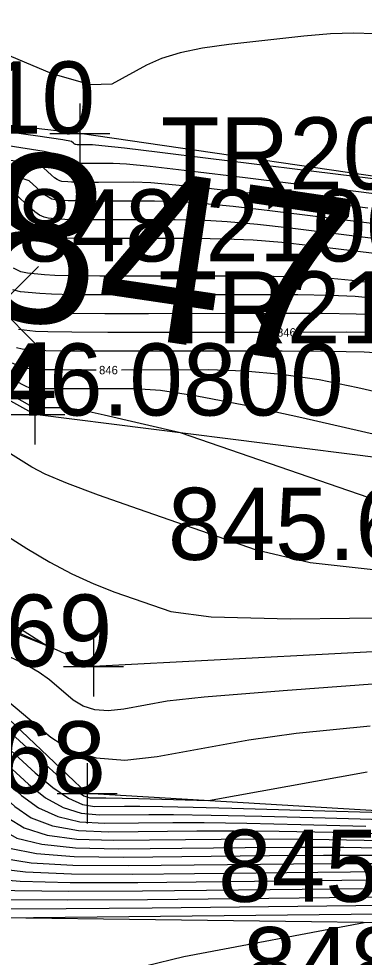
# Model space of a CAD drawing. Extents: x 1654928 to 1810050, y 486881 to 626330.
# Drawn here: x 1801349.3 to 1801355.05, y 489780.62 to 489796.25 of the extents above; entities that cross this region are included whole.
import ezdxf

# ---------------------------------------------------------------- set-up
doc = ezdxf.new("R2010")
doc.units = 0
for name, color, linetype in [('DR_X_Ditch', 7, 'Continuous'), ('DT_X_Contour_Major', 7, 'Continuous'), ('DT_X_Contour_Minor', 7, 'Continuous'), ('SV_X_Random_Point', 7, 'Continuous'), ('SV_X_Shot_Marker', 7, 'Continuous'), ('SV_X_Text_Elevation', 7, 'Continuous'), ('SV_X_Text_Name', 7, 'Continuous'), ('SV_X_Toe_of_Slope', 7, 'Continuous'), ('SV_X_Top_of_Bank', 7, 'Continuous')]:
    doc.layers.add(name, color=color, linetype=linetype)

msp = doc.modelspace()

# ---------------------------------------------------------------- linework, layer by layer
at = {"layer": 'DR_X_Ditch'}
msp.add_lwpolyline([(1801415.613, 489805.461), (1801399.12, 489798.656), (1801394.115, 489798.231), (1801381.169, 489793.34), (1801378.227, 489791.154), (1801376.864, 489788.486), (1801373.817, 489786.687), (1801350.547, 489785.463), (1801345.905, 489787.547), (1801327.981, 489787.847), (1801322.506, 489787.279)], dxfattribs=at)
at = {"layer": 'DT_X_Contour_Major'}
for points in [[(1801355.732, 489793.269), (1801355.003, 489793.361), (1801352.797, 489793.634), (1801352.056, 489793.724), (1801351.488, 489793.788), (1801351.093, 489793.827), (1801350.871, 489793.839), (1801350.51, 489793.839), (1801350.296, 489793.84), (1801350.231, 489793.841), (1801350.195, 489793.843), (1801350.135, 489793.849), (1801350.112, 489793.855), (1801350.086, 489793.867), (1801350.058, 489793.886), (1801350.028, 489793.912), (1801349.944, 489793.989), (1801349.723, 489794.04), (1801349.121, 489794.135)], [(1801355.486, 489790.67), (1801355.053, 489790.696), (1801354.454, 489790.711), (1801353.69, 489790.716), (1801350.681, 489790.713), (1801350.121, 489790.716), (1801349.753, 489790.72), (1801349.575, 489790.728), (1801349.358, 489790.75), (1801349.263, 489790.771)], [(1801348.416, 489788.072), (1801349.437, 489787.428), (1801349.816, 489787.202), (1801350.186, 489787.006), (1801350.548, 489786.84), (1801350.901, 489786.704), (1801351.833, 489786.383), (1801352.506, 489786.291), (1801353.827, 489786.258), (1801355.795, 489786.283)], [(1801355.714, 489785.207), (1801353.704, 489785.061), (1801352.39, 489784.954), (1801351.771, 489784.885), (1801351.048, 489784.753), (1801350.792, 489784.726), (1801350.567, 489784.742), (1801350.373, 489784.802), (1801350.209, 489784.906), (1801349.814, 489785.24), (1801349.639, 489785.367), (1801349.413, 489785.498), (1801349.136, 489785.633), (1801348.806, 489785.771), (1801347.859, 489786.145), (1801347.352, 489786.252), (1801346.543, 489786.291), (1801345.431, 489786.264), (1801344.016, 489786.169), (1801339.839, 489785.826), (1801338.431, 489785.714), (1801337.34, 489785.634)], [(1801336.723, 489784), (1801338.226, 489784.042), (1801338.884, 489784.062), (1801339.731, 489784.092), (1801340.765, 489784.131), (1801345.501, 489784.322), (1801346.686, 489784.339), (1801347.606, 489784.283), (1801348.262, 489784.154), (1801348.654, 489783.953), (1801349.346, 489783.319), (1801349.627, 489783.111), (1801349.95, 489782.964), (1801350.315, 489782.878), (1801350.723, 489782.853), (1801351.867, 489782.865), (1801352.39, 489782.865), (1801353.1, 489782.855), (1801353.998, 489782.836), (1801355.084, 489782.808)], [(1801336.934, 489782.622), (1801338.017, 489782.639), (1801342.183, 489782.757), (1801343.169, 489782.788), (1801344.045, 489782.818), (1801344.81, 489782.847), (1801346.704, 489782.924), (1801347.343, 489782.933), (1801347.839, 489782.903), (1801348.193, 489782.833), (1801348.404, 489782.725), (1801348.777, 489782.383), (1801349.029, 489782.272), (1801349.504, 489782.196), (1801350.202, 489782.155), (1801351.123, 489782.149), (1801353.878, 489782.179), (1801354.873, 489782.186), (1801355.79, 489782.186)], [(1801337.742, 489781.243), (1801339.312, 489781.279), (1801347.324, 489781.505), (1801347.632, 489781.515), (1801347.907, 489781.526), (1801348, 489781.527), (1801348.072, 489781.523), (1801348.123, 489781.513), (1801348.154, 489781.497), (1801348.208, 489781.447), (1801348.431, 489781.433), (1801349.057, 489781.428), (1801350.088, 489781.432), (1801351.523, 489781.446), (1801355.889, 489781.493)]]:
    msp.add_lwpolyline(points, dxfattribs=at)
at = {"layer": 'DT_X_Contour_Minor'}
for points in [[(1801355.691, 489793.524), (1801354.891, 489793.623), (1801352.455, 489793.925), (1801351.649, 489794.024), (1801351.059, 489794.095), (1801350.685, 489794.137), (1801350.526, 489794.151), (1801350.391, 489794.151), (1801350.345, 489794.151), (1801350.311, 489794.152), (1801350.286, 489794.152), (1801350.273, 489794.153), (1801350.25, 489794.155), (1801350.241, 489794.157), (1801350.232, 489794.162), (1801350.221, 489794.169), (1801350.21, 489794.179), (1801350.179, 489794.208), (1801350.032, 489794.235), (1801349.617, 489794.296), (1801348.933, 489794.39), (1801347.979, 489794.517), (1801342.902, 489795.188), (1801340.65, 489796.433)], [(1801355.223, 489795.998), (1801354.882, 489796.013), (1801354.491, 489796), (1801354.048, 489795.961), (1801352.798, 489795.82), (1801352.361, 489795.759), (1801351.987, 489795.682), (1801351.676, 489795.588), (1801351.428, 489795.478), (1801350.852, 489795.164), (1801350.494, 489795.148), (1801349.854, 489795.333), (1801348.932, 489795.722), (1801347.727, 489796.312)], [(1801355.115, 489793.099), (1801353.139, 489793.344), (1801352.463, 489793.424), (1801351.917, 489793.481), (1801351.501, 489793.516), (1801351.216, 489793.527), (1801350.629, 489793.526), (1801350.432, 489793.526), (1801350.281, 489793.528), (1801350.176, 489793.53), (1801350.117, 489793.533), (1801350.02, 489793.543), (1801349.982, 489793.552), (1801349.94, 489793.572), (1801349.895, 489793.603), (1801349.846, 489793.645), (1801349.71, 489793.77), (1801349.486, 489793.836), (1801348.914, 489793.936)], [(1801355.227, 489792.837), (1801353.48, 489793.053), (1801352.869, 489793.124), (1801352.345, 489793.175), (1801351.909, 489793.205), (1801351.561, 489793.215), (1801350.476, 489793.214), (1801350.266, 489793.216), (1801350.121, 489793.219), (1801350.039, 489793.223), (1801349.905, 489793.237), (1801349.852, 489793.249), (1801349.794, 489793.277), (1801349.731, 489793.32), (1801349.663, 489793.378), (1801349.475, 489793.552), (1801349.248, 489793.631)], [(1801364.304, 489787.262), (1801363.958, 489787.248), (1801358.689, 489787.046), (1801356.868, 489787.012), (1801355.356, 489787.06), (1801354.154, 489787.191), (1801353.262, 489787.404), (1801351.295, 489788.083), (1801350.63, 489788.318), (1801350.113, 489788.513), (1801349.742, 489788.668), (1801349.518, 489788.783), (1801349.116, 489789.036), (1801348.933, 489789.154), (1801348.687, 489789.317), (1801348.378, 489789.525), (1801348.005, 489789.778), (1801346.927, 489790.514), (1801346.43, 489790.798), (1801345.75, 489791.099), (1801344.885, 489791.415), (1801343.836, 489791.749), (1801338.511, 489793.341), (1801332.343, 489792.068)], [(1801355.339, 489792.574), (1801353.822, 489792.762), (1801353.276, 489792.824), (1801352.774, 489792.868), (1801352.318, 489792.894), (1801351.906, 489792.902), (1801350.868, 489792.901), (1801350.519, 489792.902), (1801350.252, 489792.904), (1801350.065, 489792.908), (1801349.961, 489792.913), (1801349.79, 489792.931), (1801349.722, 489792.947), (1801349.648, 489792.982), (1801349.568, 489793.037), (1801349.481, 489793.111), (1801349.241, 489793.333)], [(1801355.451, 489792.312), (1801354.164, 489792.472), (1801353.682, 489792.524), (1801353.203, 489792.561), (1801352.726, 489792.583), (1801352.251, 489792.59), (1801350.987, 489792.589), (1801350.562, 489792.589), (1801350.237, 489792.592), (1801350.01, 489792.596), (1801349.883, 489792.603), (1801349.674, 489792.625), (1801349.592, 489792.644), (1801349.502, 489792.687), (1801349.405, 489792.754), (1801349.299, 489792.844)], [(1801355.675, 489791.788), (1801354.847, 489791.89), (1801354.496, 489791.924), (1801354.06, 489791.948), (1801353.542, 489791.961), (1801352.94, 489791.966), (1801351.225, 489791.964), (1801350.649, 489791.964), (1801350.207, 489791.968), (1801349.9, 489791.974), (1801349.727, 489791.984), (1801349.444, 489792.012), (1801349.333, 489792.039), (1801349.211, 489792.097)], [(1801355.189, 489791.6), (1801354.902, 489791.624), (1801354.489, 489791.641), (1801353.95, 489791.651), (1801353.285, 489791.653), (1801351.344, 489791.651), (1801350.692, 489791.652), (1801350.193, 489791.656), (1801349.845, 489791.663), (1801349.649, 489791.674), (1801349.329, 489791.706), (1801349.203, 489791.736)], [(1801355.309, 489791.324), (1801354.918, 489791.334), (1801354.358, 489791.34), (1801353.63, 489791.341), (1801351.464, 489791.338), (1801350.736, 489791.339), (1801350.18, 489791.344), (1801349.794, 489791.351), (1801349.578, 489791.363), (1801349.231, 489791.398)], [(1801353.556, 489791.028), (1801350.784, 489791.026), (1801350.184, 489791.03), (1801349.782, 489791.036), (1801349.577, 489791.045), (1801349.295, 489791.074)], [(1801355.347, 489791.027), (1801354.767, 489791.029), (1801353.976, 489791.028)], [(1801350.592, 489790.4), (1801350.349, 489790.4), (1801349.957, 489790.402), (1801349.698, 489790.405), (1801349.574, 489790.41), (1801349.422, 489790.425), (1801349.337, 489790.451), (1801349.196, 489790.515)], [(1801356.675, 489789.709), (1801354.946, 489790.106), (1801354.304, 489790.236), (1801353.676, 489790.328), (1801353.061, 489790.384), (1801352.46, 489790.402), (1801351.012, 489790.4)], [(1801355.457, 489788.161), (1801351.992, 489789.358), (1801350.722, 489789.649), (1801350.473, 489789.703), (1801350.27, 489789.742), (1801350.112, 489789.766), (1801350.001, 489789.773), (1801349.59, 489789.774), (1801349.548, 489789.777), (1801349.483, 489789.811), (1801349.015, 489790.077)], [(1801358.912, 489788.484), (1801354.013, 489789.607), (1801353.052, 489789.817), (1801352.267, 489789.968), (1801351.66, 489790.058), (1801351.231, 489790.087), (1801350.321, 489790.086), (1801350.018, 489790.086), (1801349.792, 489790.087), (1801349.644, 489790.089), (1801349.572, 489790.092), (1801349.485, 489790.101), (1801349.41, 489790.131), (1801349.251, 489790.213)], [(1801348.433, 489786.656), (1801349.773, 489785.81), (1801347.356, 489786.764), (1801346.837, 489786.938), (1801346.317, 489787.049), (1801345.797, 489787.099), (1801345.275, 489787.087), (1801343.883, 489786.973), (1801343.202, 489786.936), (1801342.202, 489786.908), (1801340.883, 489786.89), (1801339.247, 489786.882), (1801334.457, 489786.875)], [(1801337.714, 489785.165), (1801338.971, 489785.216), (1801345.61, 489785.484), (1801347.267, 489785.62), (1801347.585, 489785.642), (1801347.829, 489785.652), (1801348, 489785.648), (1801348.096, 489785.631), (1801348.254, 489785.569), (1801348.345, 489785.515), (1801348.499, 489785.401), (1801348.717, 489785.227), (1801348.998, 489784.992), (1801349.834, 489784.286), (1801350.179, 489784.067), (1801350.589, 489783.941), (1801351.065, 489783.907), (1801351.605, 489783.965), (1801353.131, 489784.243), (1801353.923, 489784.353), (1801355.153, 489784.477)], [(1801337.667, 489784.875), (1801344.779, 489785.161), (1801346.291, 489785.182), (1801347.466, 489785.111), (1801348.304, 489784.947), (1801348.804, 489784.69), (1801349.688, 489783.88), (1801349.986, 489783.615), (1801350.218, 489783.425), (1801350.384, 489783.312), (1801350.483, 489783.275), (1801350.75, 489783.276), (1801351.294, 489783.264), (1801352.463, 489783.231), (1801355.106, 489783.712)], [(1801337.565, 489784.585), (1801338.355, 489784.614), (1801339.453, 489784.657), (1801340.859, 489784.713), (1801345.019, 489784.881), (1801346.423, 489784.901), (1801347.513, 489784.835), (1801348.29, 489784.683), (1801348.754, 489784.444), (1801349.574, 489783.693), (1801349.866, 489783.447), (1801350.129, 489783.272), (1801350.361, 489783.167), (1801350.563, 489783.134), (1801351.063, 489783.139), (1801351.315, 489783.139), (1801351.696, 489783.132), (1801352.208, 489783.121), (1801352.848, 489783.104), (1801356.142, 489783.011)], [(1801337.654, 489784.305), (1801338.224, 489784.323), (1801339.043, 489784.353), (1801341.424, 489784.447), (1801345.26, 489784.602), (1801346.554, 489784.62), (1801347.56, 489784.559), (1801348.276, 489784.418), (1801348.704, 489784.198), (1801349.46, 489783.506), (1801349.747, 489783.279), (1801350.039, 489783.118), (1801350.338, 489783.023), (1801350.643, 489782.993), (1801351.465, 489783.002), (1801351.879, 489783.001), (1801352.507, 489782.991), (1801353.348, 489782.972), (1801354.403, 489782.943), (1801359.821, 489782.79)], [(1801336.981, 489783.728), (1801338.798, 489783.779), (1801339.544, 489783.801), (1801340.418, 489783.831), (1801341.421, 489783.869), (1801345.741, 489784.042), (1801346.817, 489784.058), (1801347.653, 489784.007), (1801348.248, 489783.89), (1801348.604, 489783.707), (1801349.232, 489783.132), (1801349.507, 489782.943), (1801349.861, 489782.811), (1801350.293, 489782.734), (1801350.803, 489782.712), (1801352.269, 489782.728), (1801352.886, 489782.729), (1801353.638, 489782.721), (1801354.525, 489782.704), (1801355.546, 489782.678)], [(1801348.422, 489783.53), (1801348.554, 489783.462), (1801349.119, 489782.944), (1801349.388, 489782.776), (1801349.771, 489782.657), (1801350.27, 489782.589), (1801350.883, 489782.571), (1801352.671, 489782.591), (1801353.383, 489782.593), (1801354.176, 489782.588), (1801355.051, 489782.573), (1801356.008, 489782.549)], [(1801337.499, 489783.183), (1801339.943, 489783.252), (1801340.864, 489783.279), (1801341.794, 489783.31), (1801342.733, 489783.343), (1801343.681, 489783.38), (1801346.223, 489783.483), (1801347.08, 489783.495), (1801347.746, 489783.455), (1801348.221, 489783.362), (1801348.504, 489783.216), (1801349.005, 489782.757), (1801349.268, 489782.608), (1801349.682, 489782.504), (1801350.247, 489782.444), (1801350.963, 489782.43), (1801353.074, 489782.453), (1801353.879, 489782.458), (1801354.714, 489782.454), (1801355.578, 489782.441)], [(1801337.758, 489782.911), (1801341.523, 489783.018), (1801342.481, 489783.049), (1801343.389, 489783.081), (1801344.246, 489783.114), (1801346.463, 489783.203), (1801347.211, 489783.214), (1801347.792, 489783.179), (1801348.207, 489783.098), (1801348.454, 489782.97), (1801348.891, 489782.57), (1801349.148, 489782.44), (1801349.593, 489782.35), (1801350.224, 489782.3), (1801351.043, 489782.29), (1801353.476, 489782.316), (1801354.376, 489782.322), (1801355.252, 489782.32)], [(1801337.096, 489782.346), (1801338.276, 489782.367), (1801342.843, 489782.496), (1801343.857, 489782.527), (1801344.701, 489782.555), (1801345.374, 489782.581), (1801346.944, 489782.644), (1801347.474, 489782.652), (1801347.886, 489782.627), (1801348.179, 489782.569), (1801348.354, 489782.479), (1801348.663, 489782.196), (1801348.909, 489782.104), (1801349.414, 489782.043), (1801350.179, 489782.011), (1801351.203, 489782.008), (1801354.28, 489782.042), (1801355.369, 489782.051)], [(1801337.258, 489782.071), (1801338.535, 489782.095), (1801343.503, 489782.235), (1801344.545, 489782.266), (1801345.356, 489782.293), (1801345.939, 489782.314), (1801347.185, 489782.365), (1801347.606, 489782.371), (1801347.932, 489782.351), (1801348.165, 489782.305), (1801348.304, 489782.234), (1801348.55, 489782.009), (1801348.79, 489781.936), (1801349.325, 489781.889), (1801350.156, 489781.866), (1801351.283, 489781.868), (1801354.682, 489781.905), (1801355.866, 489781.915)], [(1801337.419, 489781.795), (1801338.794, 489781.823), (1801344.163, 489781.974), (1801346.012, 489782.03), (1801346.503, 489782.048), (1801347.426, 489782.085), (1801347.737, 489782.089), (1801347.979, 489782.075), (1801348.151, 489782.041), (1801348.254, 489781.988), (1801348.436, 489781.821), (1801348.67, 489781.769), (1801349.236, 489781.735), (1801350.134, 489781.721), (1801351.363, 489781.727), (1801355.085, 489781.768)], [(1801337.581, 489781.519), (1801339.053, 489781.551), (1801345.92, 489781.745), (1801347.067, 489781.781), (1801347.666, 489781.805), (1801347.868, 489781.808), (1801348.025, 489781.799), (1801348.137, 489781.777), (1801348.204, 489781.742), (1801348.322, 489781.634), (1801348.55, 489781.601), (1801349.147, 489781.582), (1801350.111, 489781.577), (1801351.443, 489781.586), (1801355.487, 489781.63)], [(1801337.846, 489780.966), (1801339.468, 489781.004), (1801347.888, 489781.24), (1801347.691, 489781.103), (1801347.66, 489781.074), (1801347.65, 489781.045), (1801347.663, 489781.016), (1801347.697, 489780.987), (1801347.817, 489780.909), (1801347.867, 489780.89), (1801347.926, 489780.889), (1801347.995, 489780.908), (1801348.072, 489780.947), (1801348.293, 489781.075), (1801348.375, 489781.119), (1801348.458, 489781.155), (1801348.542, 489781.183), (1801348.625, 489781.203), (1801349.017, 489781.277), (1801358.009, 489781.374)], [(1801351.41, 489780.481), (1801352.052, 489780.633), (1801355.056, 489781.201)]]:
    msp.add_lwpolyline(points, dxfattribs=at)
at = {"layer": 'SV_X_Random_Point'}
for p, q in [((1801348.293, 489790.79), (1801349.627, 489792.125)), ((1801348.293, 489792.125), (1801349.627, 489790.79))]:
    msp.add_line(p, q, dxfattribs=at)
at = {"layer": 'SV_X_Shot_Marker'}
for p, q in [((1801350.319, 489794.839), (1801350.319, 489793.839)), ((1801349.819, 489794.339), (1801350.819, 489794.339)), ((1801350.319, 489794.339), (1801350.319, 489794.339)), ((1801349.57, 489790.163), (1801349.57, 489789.163)), ((1801349.07, 489789.663), (1801350.07, 489789.663)), ((1801349.57, 489789.663), (1801349.57, 489789.663)), ((1801350.547, 489785.963), (1801350.547, 489784.963)), ((1801350.047, 489785.463), (1801351.047, 489785.463)), ((1801350.547, 489785.463), (1801350.547, 489785.463)), ((1801350.439, 489783.852), (1801350.439, 489782.852)), ((1801349.939, 489783.352), (1801350.939, 489783.352)), ((1801350.439, 489783.352), (1801350.439, 489783.352))]:
    msp.add_line(p, q, dxfattribs=at)
at = {"layer": 'SV_X_Toe_of_Slope'}
for points in [[(1801412.543, 489809.732), (1801392.991, 489804.275), (1801388.448, 489803.512), (1801377.572, 489796.441), (1801374.044, 489792.616), (1801367.753, 489789.382), (1801359.258, 489788.44), (1801349.57, 489789.663), (1801346.148, 489791.559), (1801338.511, 489793.341), (1801330.855, 489793.994), (1801326.103, 489791.66), (1801319.382, 489791.876), (1801317.575, 489794.338), (1801316.785, 489794.599)], [(1801417.791, 489799.995), (1801412.832, 489796.754), (1801412.089, 489795.17), (1801401.953, 489790.438), (1801397.863, 489793.263), (1801395.881, 489794.687), (1801394.491, 489796.208), (1801381.141, 489790.72), (1801379.18, 489788.057), (1801375.237, 489785.681), (1801360.556, 489782.746), (1801350.439, 489783.352), (1801348.143, 489785.528), (1801335.479, 489785.306), (1801328.907, 489786.007), (1801321.924, 489784.909)]]:
    msp.add_lwpolyline(points, dxfattribs=at)
at = {"layer": 'SV_X_Top_of_Bank'}
for points in [[(1801422.074, 489809.374), (1801419.071, 489811.095), (1801415.847, 489811.951), (1801411.348, 489810.567), (1801392.1, 489806.2), (1801386.944, 489805.19), (1801377.801, 489798.251), (1801372.871, 489798.042), (1801363.859, 489794.96), (1801356.721, 489793.409), (1801350.319, 489794.339), (1801339.193, 489795.613), (1801330.88, 489795.172), (1801318.326, 489796.108)], [(1801414.708, 489795.331), (1801414.041, 489794.432), (1801412.967, 489794.649), (1801413.875, 489794.726), (1801401.963, 489788.753), (1801387.705, 489783.674), (1801376.875, 489783.007), (1801368.983, 489780.458), (1801361.095, 489781.125), (1801348.111, 489781.288), (1801336.05, 489778.687), (1801318.855, 489781.567)]]:
    msp.add_lwpolyline(points, dxfattribs=at)

# ---------------------------------------------------------------- texts
at = {"layer": 'DT_X_Contour_Major'}
msp.add_text('847', height=2.8, rotation=351.5707, dxfattribs=at).set_placement((1801348.437, 489791.361))
at = {"layer": 'DT_X_Contour_Minor'}
for rotation, p in [(0.0378, (1801353.602, 489790.958)), (0.0491, (1801350.638, 489790.33))]:
    msp.add_text('846', height=0.14, rotation=rotation, dxfattribs=at).set_placement(p)
at = {"layer": 'SV_X_Text_Elevation'}
for s, p in [('848.2100', (1801349.286, 489792.209)), ('846.0800', (1801348.019, 489789.644)), ('845.6100', (1801351.785, 489787.24)), ('845.8400', (1801352.62, 489781.546)), ('848.6000', (1801353.036, 489779.925))]:
    msp.add_text(s, height=1.2, dxfattribs=at).set_placement(p)
at = {"layer": 'SV_X_Text_Name'}
for s, p in [('TR210', (1801345.757, 489794.339)), ('TR209', (1801351.667, 489793.409)), ('TR212', (1801351.628, 489790.844)), ('TR214', (1801345.121, 489789.663)), ('TR169', (1801346.041, 489785.463)), ('TR168', (1801345.933, 489783.352))]:
    msp.add_text(s, height=1.2, dxfattribs=at).set_placement(p)

doc.saveas('drawing.dxf')
